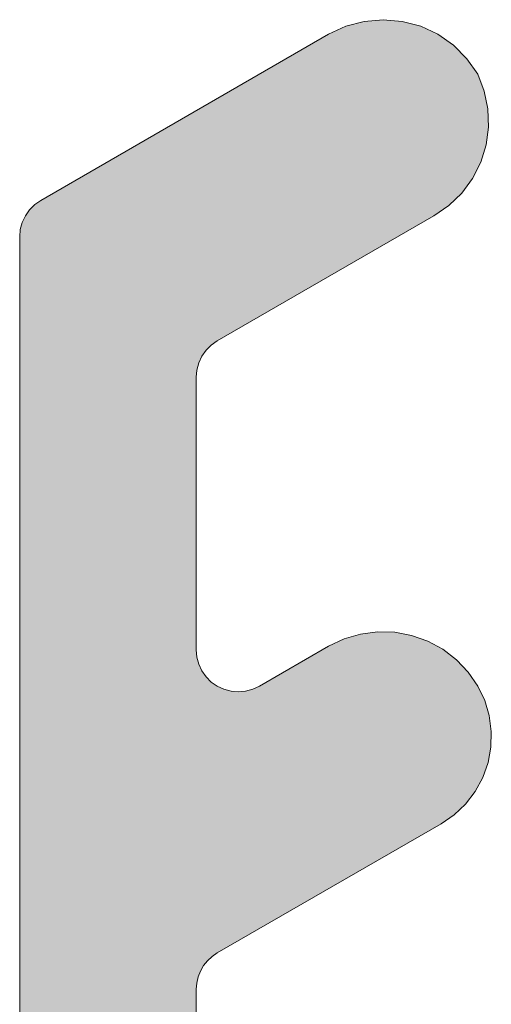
# Model space of a CAD drawing. Header units: metres. Extents: x -3.6 to 84.5, y -11 to 16.8.
# Tile 453 of 656: x 60.58039 to 60.586, y -2.87938 to -2.86766. Entities that reach past the tile are written whole.
import ezdxf

# ---------------------------------------------------------------- set-up
doc = ezdxf.new("R2010")
doc.units = ezdxf.units.M
doc.header["$MEASUREMENT"] = 0
doc.layers.add('301 - Elemente.Linie', color=7, linetype='Continuous')
doc.layers.add('302 - Elemente.Schraffur', color=7, linetype='Continuous')

msp = doc.modelspace()

# ---------------------------------------------------------------- hatches: boundary and pattern name
at = {"layer": '302 - Elemente.Schraffur', "linetype": 'Continuous', "lineweight": 5}
msp.add_hatch(color=7, dxfattribs=at).paths.add_polyline_path([(60.580389, -2.87024), (60.580389, -2.885699), (60.580395, -2.885777), (60.580413, -2.885854), (60.580443, -2.885926), (60.580484, -2.885993), (60.580535, -2.886053), (60.580595, -2.886104), (60.580662, -2.886145), (60.580734, -2.886175), (60.580811, -2.886193), (60.580889, -2.886199), (60.582355, -2.886199), (60.58242, -2.886195), (60.582484, -2.886182), (60.582546, -2.886161), (60.582605, -2.886132), (60.5854, -2.884519), (60.585555, -2.884412), (60.585691, -2.884282), (60.585806, -2.884133), (60.585896, -2.883967), (60.585959, -2.88379), (60.585993, -2.883605), (60.585998, -2.883417), (60.585973, -2.88323), (60.58592, -2.883049), (60.585839, -2.882879), (60.585723, -2.882711), (60.585583, -2.882563), (60.585421, -2.882439), (60.585242, -2.882342), (60.585049, -2.882274), (60.584849, -2.882237), (60.584645, -2.882231), (60.584443, -2.882258), (60.584247, -2.882316), (60.584063, -2.882404), (60.583239, -2.882879), (60.583166, -2.882914), (60.583089, -2.882936), (60.583009, -2.882946), (60.582929, -2.882943), (60.58285, -2.882927), (60.582774, -2.882898), (60.582705, -2.882858), (60.582642, -2.882807), (60.582589, -2.882747), (60.582546, -2.882679), (60.582515, -2.882605), (60.582495, -2.882527), (60.582489, -2.882446), (60.582489, -2.879201), (60.582494, -2.879127), (60.582511, -2.879054), (60.582538, -2.878984), (60.582576, -2.878919), (60.582622, -2.878861), (60.582677, -2.87881), (60.582739, -2.878768), (60.5854, -2.877232), (60.585555, -2.877125), (60.585691, -2.876996), (60.585806, -2.876846), (60.585896, -2.876681), (60.585959, -2.876503), (60.585993, -2.876318), (60.585998, -2.87613), (60.585973, -2.875943), (60.58592, -2.875763), (60.585839, -2.875593), (60.585723, -2.875425), (60.585583, -2.875277), (60.585421, -2.875152), (60.585242, -2.875055), (60.585049, -2.874987), (60.584849, -2.87495), (60.584645, -2.874944), (60.584443, -2.874971), (60.584247, -2.875029), (60.584063, -2.875117), (60.583239, -2.875593), (60.58316, -2.875629), (60.583076, -2.875652), (60.582989, -2.87566), (60.582902, -2.875652), (60.582818, -2.875629), (60.582739, -2.875593), (60.582667, -2.875543), (60.582606, -2.875481), (60.582556, -2.87541), (60.582519, -2.875331), (60.582496, -2.875246), (60.582489, -2.87516), (60.582489, -2.871914), (60.582496, -2.871828), (60.582519, -2.871743), (60.582556, -2.871664), (60.582606, -2.871593), (60.582667, -2.871531), (60.582739, -2.871481), (60.585316, -2.869993), (60.585493, -2.86987), (60.585648, -2.86972), (60.585775, -2.869546), (60.585872, -2.869354), (60.585936, -2.869148), (60.585965, -2.868934), (60.585958, -2.868719), (60.585915, -2.868507), (60.585839, -2.868306), (60.585709, -2.86812), (60.585549, -2.86796), (60.585363, -2.86783), (60.585158, -2.867734), (60.584939, -2.867676), (60.584713, -2.867656), (60.584487, -2.867676), (60.584268, -2.867734), (60.584063, -2.86783), (60.580639, -2.869807), (60.580567, -2.869857), (60.580506, -2.869919), (60.580456, -2.86999), (60.580419, -2.870069), (60.580396, -2.870153)])

# ---------------------------------------------------------------- linework, layer by layer
at = {"layer": '301 - Elemente.Linie', "color": 7, "linetype": 'Continuous', "lineweight": 5}
msp.add_lwpolyline([(60.580389, -2.885699), (60.580389, -2.87024), (60.580396, -2.870153), (60.580419, -2.870069), (60.580456, -2.86999), (60.580506, -2.869919), (60.580567, -2.869857), (60.580639, -2.869807), (60.584063, -2.86783), (60.584268, -2.867734), (60.584487, -2.867676), (60.584713, -2.867656), (60.584939, -2.867676), (60.585158, -2.867734), (60.585363, -2.86783), (60.585549, -2.86796), (60.585709, -2.86812), (60.585839, -2.868306), (60.585915, -2.868507), (60.585958, -2.868719), (60.585965, -2.868934), (60.585936, -2.869148), (60.585872, -2.869354), (60.585775, -2.869546), (60.585648, -2.86972), (60.585493, -2.86987), (60.585316, -2.869993), (60.582739, -2.871481), (60.582667, -2.871531), (60.582606, -2.871593), (60.582556, -2.871664), (60.582519, -2.871743), (60.582496, -2.871828), (60.582489, -2.871914), (60.582489, -2.87516), (60.582496, -2.875246), (60.582519, -2.875331), (60.582556, -2.87541), (60.582606, -2.875481), (60.582667, -2.875543), (60.582739, -2.875593), (60.582818, -2.875629), (60.582902, -2.875652), (60.582989, -2.87566), (60.583076, -2.875652), (60.58316, -2.875629), (60.583239, -2.875593), (60.584063, -2.875117), (60.584247, -2.875029), (60.584443, -2.874971), (60.584645, -2.874944), (60.584849, -2.87495), (60.585049, -2.874987), (60.585242, -2.875055), (60.585421, -2.875152), (60.585583, -2.875277), (60.585723, -2.875425), (60.585839, -2.875593), (60.58592, -2.875763), (60.585973, -2.875943), (60.585998, -2.87613), (60.585993, -2.876318), (60.585959, -2.876503), (60.585896, -2.876681), (60.585806, -2.876846), (60.585691, -2.876996), (60.585555, -2.877125), (60.5854, -2.877232), (60.582739, -2.878768), (60.582677, -2.87881), (60.582622, -2.878861), (60.582576, -2.878919), (60.582538, -2.878984), (60.582511, -2.879054), (60.582494, -2.879127), (60.582489, -2.879201), (60.582489, -2.882446)], dxfattribs=at)

doc.saveas('drawing.dxf')
